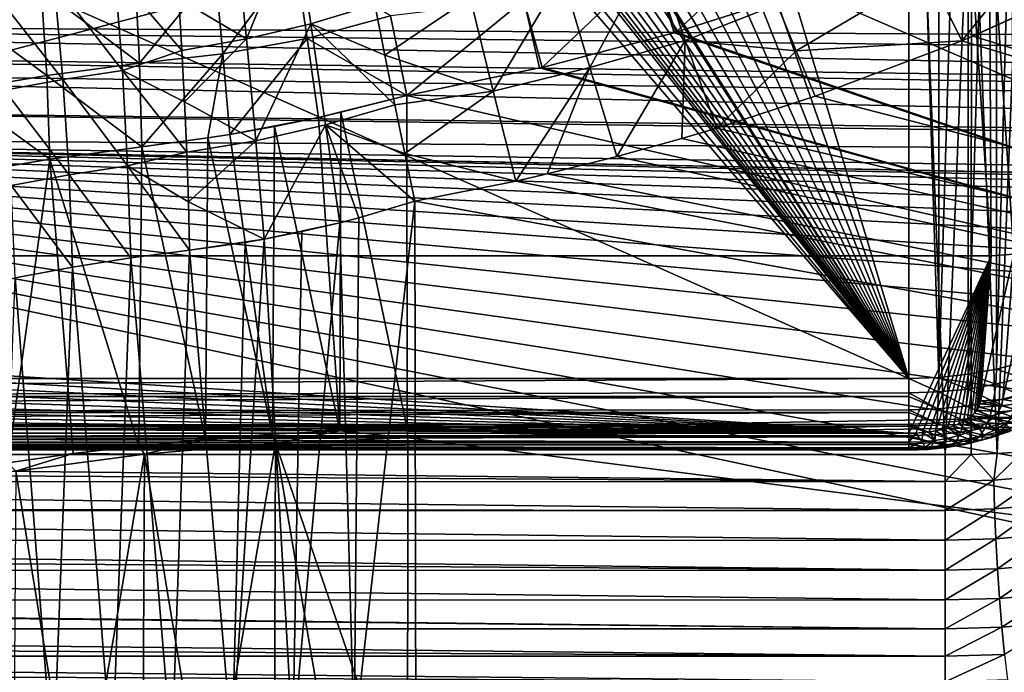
# Model space of a CAD drawing. Header units: metres. Extents: x -109 to 109, y -78 to 121.
# Tile 989 of 1056: x 38 to 52, y -11 to -2. Entities that reach past the tile are written whole.
import ezdxf

# ---------------------------------------------------------------- set-up
doc = ezdxf.new("R2010")
doc.units = ezdxf.units.M
doc.layers.add('solid_508554_SW0001', color=7, linetype='CONTINUOUS')

msp = doc.modelspace()

# ---------------------------------------------------------------- linework, layer by layer
at = {"layer": 'solid_508554_SW0001'}
for points in [[(4.682198, 13.057236, -8.693299), (50.351505, -7.183285, 2.992571), (32.970078, 13.057232, -8.693296)], [(4.682198, 13.057236, -8.693299), (4.682198, -7.183285, 2.992571), (50.351505, -7.183285, 2.992571)], [(50.351505, -7.183285, 2.992571), (34.869118, 11.46491, -7.773969), (32.970078, 13.057232, -8.693296)], [(50.351505, -7.183285, 2.992571), (36.770775, 9.875168, -6.856131), (34.869118, 11.46491, -7.773969)], [(50.351505, -7.183285, 2.992571), (37.230968, 9.509166, -6.64482), (36.770775, 9.875168, -6.856131)], [(50.351505, -7.183285, 2.992571), (37.714027, 9.16053, -6.443535), (37.230968, 9.509166, -6.64482)], [(50.351505, -7.183285, 2.992571), (38.218876, 8.830504, -6.252995), (37.714027, 9.16053, -6.443535)], [(50.351505, -7.183285, 2.992571), (38.744343, 8.520358, -6.073932), (38.218876, 8.830504, -6.252995)], [(50.351505, -7.183285, 2.992571), (39.28907, 8.231194, -5.906983), (38.744343, 8.520358, -6.073932)], [(50.351505, -7.183285, 2.992571), (39.851555, 7.963991, -5.752713), (39.28907, 8.231194, -5.906983)], [(50.351505, -7.183285, 2.992571), (40.430286, 7.719659, -5.611648), (39.851555, 7.963991, -5.752713)], [(50.351505, -7.183285, 2.992571), (40.926521, 7.53322, -5.504007), (40.430286, 7.719659, -5.611648)], [(50.351505, -7.183285, 2.992571), (41.024212, 7.498913, -5.4842), (40.926521, 7.53322, -5.504007)], [(50.351505, -7.183285, 2.992571), (41.632576, 7.302232, -5.370646), (41.024212, 7.498913, -5.4842)], [(50.351505, -7.183285, 2.992571), (42.254608, 7.130056, -5.271241), (41.632576, 7.302232, -5.370646)], [(50.351505, -7.183285, 2.992571), (42.889103, 6.983013, -5.186345), (42.254608, 7.130056, -5.271241)], [(50.351505, -7.183285, 2.992571), (43.534229, 6.861862, -5.116398), (42.889103, 6.983013, -5.186345)], [(50.351505, -7.183285, 2.992571), (44.187977, 6.76719, -5.061739), (43.534229, 6.861862, -5.116398)], [(50.351505, -7.183285, 2.992571), (44.848324, 6.699342, -5.022567), (44.187977, 6.76719, -5.061739)], [(50.351505, -7.183285, 2.992571), (45.513195, 6.658569, -4.999027), (44.848324, 6.699342, -5.022567)], [(50.351505, -7.183285, 2.992571), (46.180508, 6.644997, -4.991191), (45.513195, 6.658569, -4.999027)], [(50.351505, -7.183285, 2.992571), (50.351505, 6.265568, -4.772128), (46.180508, 6.644997, -4.991191)], [(51.573109, -7.055914, 3.219238), (51.941277, 6.4935, -4.377337), (51.571728, 6.395253, -4.547508)], [(51.573109, -7.055914, 3.219238), (51.94257, -6.959551, 3.390719), (51.941277, 6.4935, -4.377337)], [(50.769257, -7.168967, 3.018055), (51.178425, 6.323677, -4.671481), (50.769028, 6.280166, -4.746843)], [(50.769257, -7.168967, 3.018055), (51.179314, -7.126223, 3.094117), (51.178425, 6.323677, -4.671481)], [(51.179314, -7.126223, 3.094117), (51.571728, 6.395253, -4.547508), (51.178425, 6.323677, -4.671481)], [(51.179314, -7.126223, 3.094117), (51.573109, -7.055914, 3.219238), (51.571728, 6.395253, -4.547508)], [(50.769257, -7.168967, 3.018055), (50.769028, 6.280166, -4.746843), (50.351505, 6.265568, -4.772128)], [(50.769257, -7.168967, 3.018055), (50.351505, 6.265568, -4.772128), (50.351505, -7.183285, 2.992571)], [(16.352985, -8.243653, -0.269029), (15.998173, 0.732994, -5.041996), (50.503654, 0.732994, -5.041996)], [(50.858467, -8.243653, -0.269029), (16.352985, -8.243653, -0.269029), (50.503654, 0.732994, -5.041996)], [(51.227047, 0.754868, -5.004109), (50.858467, -8.243653, -0.269029), (50.503654, 0.732994, -5.041996)], [(51.227047, 0.754868, -5.004109), (51.221432, -8.243586, -0.256648), (50.858467, -8.243653, -0.269029)], [(51.227047, 0.754868, -5.004109), (51.583073, -8.232203, -0.22549), (51.221432, -8.243586, -0.256648)], [(51.227047, 0.754868, -5.004109), (51.939358, 0.820115, -4.891098), (51.583073, -8.232203, -0.22549)], [(51.939358, 0.820115, -4.891098), (51.941982, -8.209553, -0.175674), (51.583073, -8.232203, -0.22549)], [(36.336609, -0.013959, 19.056692), (51.15913, -0.279357, 18.631968), (11.499606, -5.473651, 10.319358)], [(53.05484, -0.055749, -23.669857), (51.019779, -0.978308, -23.269676), (62.333652, -7.556811, -19.40036)], [(51.471569, -0.252729, 18.628185), (51.501217, -5.473651, 10.319358), (51.15913, -0.279357, 18.631968)], [(51.471569, -0.252729, 18.628185), (51.776325, -0.185057, 18.59844), (51.814117, -5.452332, 10.307049)], [(51.471569, -0.252729, 18.628185), (51.814117, -5.452332, 10.307049), (51.501217, -5.473651, 10.319358)], [(51.15913, -0.279357, 18.631968), (51.501217, -5.473651, 10.319358), (11.499606, -5.473651, 10.319358)], [(50.619843, -1.524834, -26.562378), (52.572311, -0.641928, -26.945063), (51.088249, -2.474628, -26.097864)], [(52.572311, -0.641928, -26.945063), (53.110744, -1.560997, -26.493895), (51.088249, -2.474628, -26.097864)], [(41.104214, -2.448617, -26.34059), (40.951344, -0.988563, -26.715284), (41.788647, -0.780469, -26.678925)], [(41.104214, -2.448617, -26.34059), (41.788647, -0.780469, -26.678925), (42.00354, -2.23508, -26.308327)], [(42.00354, -2.23508, -26.308327), (41.788647, -0.780469, -26.678925), (42.89748, -1.966338, -26.357443)], [(46.765869, -1.383628, -23.16876), (47.098705, -2.353589, -22.708015), (48.59256, -0.956737, -23.334124)], [(48.59256, -0.956737, -23.334124), (47.098705, -2.353589, -22.708015), (48.930206, -1.76989, -22.939816)], [(40.161442, -1.883076, -26.655989), (40.951344, -0.988563, -26.715284), (41.104214, -2.448617, -26.34059)], [(50.921417, -1.019207, -23.252254), (48.930206, -1.76989, -22.939816), (62.333652, -7.556811, -19.40036)], [(51.019779, -0.978308, -23.269676), (50.921417, -1.019207, -23.252254), (62.333652, -7.556811, -19.40036)], [(45.898247, -2.848089, -26.034496), (45.515591, -1.558814, -26.502983), (46.78904, -1.195793, -26.641256)], [(45.898247, -2.848089, -26.034496), (46.78904, -1.195793, -26.641256), (47.230247, -2.469372, -26.179083)], [(47.230247, -2.469372, -26.179083), (46.78904, -1.195793, -26.641256), (48.512211, -1.965363, -26.381634)], [(40.667015, -1.495587, -23.316811), (40.77734, -2.658112, -22.902149), (41.785271, -1.303912, -23.254822)], [(40.77734, -2.658112, -22.902149), (41.951252, -2.442936, -22.846369), (41.785271, -1.303912, -23.254822)], [(41.785271, -1.303912, -23.254822), (41.951252, -2.442936, -22.846369), (43.113476, -2.124684, -22.913582)], [(39.552357, -1.576395, -23.490795), (39.61161, -2.787671, -23.072664), (40.667015, -1.495587, -23.316811)], [(39.61161, -2.787671, -23.072664), (40.77734, -2.658112, -22.902149), (40.667015, -1.495587, -23.316811)], [(44.974545, -1.904041, -22.973536), (45.232094, -2.844235, -22.526033), (46.765869, -1.383628, -23.16876)], [(46.765869, -1.383628, -23.16876), (45.232094, -2.844235, -22.526033), (47.072929, -2.361071, -22.705133)], [(46.765869, -1.383628, -23.16876), (47.072929, -2.361071, -22.705133), (47.098705, -2.353589, -22.708015)], [(22.919664, -1.530367, 22.35878), (80.745361, -2.555794, 20.688955), (80.761269, -2.137419, 21.034967)], [(22.919664, -1.530367, 22.35878), (24.056143, -2.221804, 21.703217), (80.745361, -2.555794, 20.688955)], [(38.241703, -1.748887, -23.764271), (39.61161, -2.787671, -23.072664), (39.552357, -1.576395, -23.490795)], [(38.422245, -1.64991, -27.14913), (39.270245, -1.519212, -26.941946), (39.373703, -2.886268, -26.570408)], [(39.270245, -1.519212, -26.941946), (40.161442, -1.883076, -26.655989), (40.205341, -2.60836, -26.453857)], [(39.373703, -2.886268, -26.570408), (39.270245, -1.519212, -26.941946), (40.205341, -2.60836, -26.453857)], [(44.550343, -3.175019, -25.917444), (44.227299, -1.872191, -26.391033), (45.515591, -1.558814, -26.502983)], [(44.550343, -3.175019, -25.917444), (45.515591, -1.558814, -26.502983), (45.898247, -2.848089, -26.034496)], [(48.77726, -2.613838, -26.095583), (48.512211, -1.965363, -26.381634), (50.619843, -1.524834, -26.562378)], [(48.77726, -2.613838, -26.095583), (50.619843, -1.524834, -26.562378), (51.088249, -2.474628, -26.097864)], [(51.088249, -2.474628, -26.097864), (53.110744, -1.560997, -26.493895), (51.244095, -2.409353, -26.125713)], [(51.244095, -2.409353, -26.125713), (53.110744, -1.560997, -26.493895), (81.14859, -11.530108, -20.201883)], [(36.954288, -1.963266, -24.106573), (38.317505, -2.95948, -23.341644), (38.241703, -1.748887, -23.764271)], [(37.588081, -1.800549, -27.389494), (38.422245, -1.64991, -27.14913), (38.543308, -3.015433, -26.772545)], [(38.241703, -1.748887, -23.764271), (38.317505, -2.95948, -23.341644), (39.61161, -2.787671, -23.072664)], [(38.543308, -3.015433, -26.772545), (38.422245, -1.64991, -27.14913), (39.373703, -2.886268, -26.570408)], [(48.930206, -1.76989, -22.939816), (47.098705, -2.353589, -22.708015), (62.333652, -7.556811, -19.40036)], [(37.726139, -3.164266, -27.007212), (37.588081, -1.800549, -27.389494), (38.543308, -3.015433, -26.772545)], [(40.205341, -2.60836, -26.453857), (40.161442, -1.883076, -26.655989), (41.104214, -2.448617, -26.34059)], [(43.03706, -2.672643, -26.126835), (42.89748, -1.966338, -26.357443), (44.227299, -1.872191, -26.391033)], [(43.03706, -2.672643, -26.126835), (44.227299, -1.872191, -26.391033), (44.550343, -3.175019, -25.917444)], [(43.113476, -2.124684, -22.913582), (43.342598, -3.23642, -22.396204), (44.974545, -1.904041, -22.973536)], [(44.974545, -1.904041, -22.973536), (43.342598, -3.23642, -22.396204), (45.196003, -2.852711, -22.523041)], [(44.974545, -1.904041, -22.973536), (45.196003, -2.852711, -22.523041), (45.232094, -2.844235, -22.526033)], [(36.954288, -1.963266, -24.106573), (37.045723, -3.172974, -23.678589), (38.317505, -2.95948, -23.341644)], [(42.00354, -2.23508, -26.308327), (42.89748, -1.966338, -26.357443), (43.03706, -2.672643, -26.126835)], [(47.230247, -2.469372, -26.179083), (48.512211, -1.965363, -26.381634), (48.77726, -2.613838, -26.095583)], [(41.951252, -2.442936, -22.846369), (43.342598, -3.23642, -22.396204), (43.113476, -2.124684, -22.913582)], [(24.056143, -2.221804, 21.703217), (80.732651, -2.871363, 20.401348), (80.745361, -2.555794, 20.688955)], [(24.056143, -2.221804, 21.703217), (80.712067, -3.348359, 19.916126), (80.732651, -2.871363, 20.401348)], [(24.056143, -2.221804, 21.703217), (24.634529, -2.573519, 21.321756), (80.712067, -3.348359, 19.916126)], [(41.238365, -3.868239, -25.828369), (41.104214, -2.448617, -26.34059), (42.00354, -2.23508, -26.308327)], [(41.238365, -3.868239, -25.828369), (42.00354, -2.23508, -26.308327), (42.209461, -3.648531, -25.799086)], [(42.00354, -2.23508, -26.308327), (43.03706, -2.672643, -26.126835), (43.176582, -3.366951, -25.862223)], [(42.209461, -3.648531, -25.799086), (42.00354, -2.23508, -26.308327), (43.176582, -3.366951, -25.862223)], [(40.242283, -3.323808, -26.218035), (40.205341, -2.60836, -26.453857), (41.104214, -2.448617, -26.34059)], [(40.242283, -3.323808, -26.218035), (41.104214, -2.448617, -26.34059), (41.238365, -3.868239, -25.828369)], [(40.77734, -2.658112, -22.902149), (40.871231, -3.780277, -22.373018), (41.951252, -2.442936, -22.846369)], [(41.951252, -2.442936, -22.846369), (40.871231, -3.780277, -22.373018), (42.110035, -3.541985, -22.325901)], [(41.951252, -2.442936, -22.846369), (42.110035, -3.541985, -22.325901), (43.342598, -3.23642, -22.396204)], [(47.072929, -2.361071, -22.705133), (45.232094, -2.844235, -22.526033), (62.333652, -7.556811, -19.40036)], [(45.898247, -2.848089, -26.034496), (47.230247, -2.469372, -26.179083), (46.275829, -4.088829, -25.446898)], [(47.230247, -2.469372, -26.179083), (47.181728, -3.838587, -25.541527), (46.275829, -4.088829, -25.446898)], [(47.098705, -2.353589, -22.708015), (47.072929, -2.361071, -22.705133), (62.333652, -7.556811, -19.40036)], [(47.230247, -2.469372, -26.179083), (47.672459, -3.692732, -25.598148), (47.181728, -3.838587, -25.541527)], [(47.230247, -2.469372, -26.179083), (48.77726, -2.613838, -26.095583), (47.672459, -3.692732, -25.598148)], [(51.088249, -2.474628, -26.097864), (51.244095, -2.409353, -26.125713), (81.14859, -11.530108, -20.201883)], [(24.634529, -2.573519, 21.321756), (80.703201, -3.541171, 19.700146), (80.712067, -3.348359, 19.916126)], [(24.634529, -2.573519, 21.321756), (25.053471, -2.827595, 21.021948), (80.703201, -3.541171, 19.700146)], [(39.373703, -2.886268, -26.570408), (40.205341, -2.60836, -26.453857), (40.242283, -3.323808, -26.218035)], [(48.77726, -2.613838, -26.095583), (51.088249, -2.474628, -26.097864), (49.041775, -3.246512, -25.776564)], [(49.041775, -3.246512, -25.776564), (51.088249, -2.474628, -26.097864), (81.14859, -11.530108, -20.201883)], [(39.61161, -2.787671, -23.072664), (39.644997, -3.952091, -22.535641), (40.77734, -2.658112, -22.902149)], [(40.77734, -2.658112, -22.902149), (39.644997, -3.952091, -22.535641), (40.564571, -3.829297, -22.402742)], [(40.77734, -2.658112, -22.902149), (40.564571, -3.829297, -22.402742), (40.871231, -3.780277, -22.373018)], [(43.176582, -3.366951, -25.862223), (43.03706, -2.672643, -26.126835), (44.550343, -3.175019, -25.917444)], [(48.77726, -2.613838, -26.095583), (49.041775, -3.246512, -25.776564), (47.672459, -3.692732, -25.598148)], [(25.053471, -2.827595, 21.021948), (80.677933, -4.051526, 19.061102), (80.703201, -3.541171, 19.700146)], [(25.053471, -2.827595, 21.021948), (25.931858, -3.355873, 20.318785), (80.677933, -4.051526, 19.061102)], [(38.317505, -2.95948, -23.341644), (39.644997, -3.952091, -22.535641), (39.61161, -2.787671, -23.072664)], [(45.196003, -2.852711, -22.523041), (43.342598, -3.23642, -22.396204), (62.333652, -7.556811, -19.40036)], [(44.550343, -3.175019, -25.917444), (45.898247, -2.848089, -26.034496), (44.865479, -4.430293, -25.324623)], [(45.898247, -2.848089, -26.034496), (45.302071, -4.330814, -25.359234), (44.865479, -4.430293, -25.324623)], [(45.232094, -2.844235, -22.526033), (45.196003, -2.852711, -22.523041), (62.333652, -7.556811, -19.40036)], [(45.898247, -2.848089, -26.034496), (46.275829, -4.088829, -25.446898), (45.302071, -4.330814, -25.359234)], [(37.045723, -3.172974, -23.678589), (38.359814, -4.12402, -22.80147), (38.317505, -2.95948, -23.341644)], [(37.726139, -3.164266, -27.007212), (38.543308, -3.015433, -26.772545), (38.628731, -4.346039, -26.279184)], [(38.317505, -2.95948, -23.341644), (38.359814, -4.12402, -22.80147), (39.644997, -3.952091, -22.535641)], [(38.543308, -3.015433, -26.772545), (39.373703, -2.886268, -26.570408), (39.446987, -4.21769, -26.080898)], [(38.628731, -4.346039, -26.279184), (38.543308, -3.015433, -26.772545), (39.446987, -4.21769, -26.080898)], [(39.373703, -2.886268, -26.570408), (40.242283, -3.323808, -26.218035), (40.272186, -4.027774, -25.949022)], [(39.446987, -4.21769, -26.080898), (39.373703, -2.886268, -26.570408), (40.272186, -4.027774, -25.949022)], [(37.045723, -3.172974, -23.678589), (37.096031, -4.337709, -23.134848), (38.359814, -4.12402, -22.80147)], [(37.823105, -4.493913, -26.509573), (37.726139, -3.164266, -27.007212), (38.628731, -4.346039, -26.279184)], [(43.342598, -3.23642, -22.396204), (42.110035, -3.541985, -22.325901), (42.424553, -3.470798, -22.332632)], [(43.342598, -3.23642, -22.396204), (42.424553, -3.470798, -22.332632), (43.350582, -7.888262, -19.974451)], [(43.315727, -4.047628, -25.564096), (43.176582, -3.366951, -25.862223), (44.550343, -3.175019, -25.917444)], [(43.315727, -4.047628, -25.564096), (44.550343, -3.175019, -25.917444), (44.865479, -4.430293, -25.324623)], [(62.333652, -7.556811, -19.40036), (43.342598, -3.23642, -22.396204), (43.350582, -7.888262, -19.974451)], [(47.672459, -3.692732, -25.598148), (49.041775, -3.246512, -25.776564), (81.14859, -11.530108, -20.201883)], [(25.931858, -3.355873, 20.318785), (26.709761, -3.814027, 19.593912), (80.67321, -4.140594, 18.937866)], [(25.931858, -3.355873, 20.318785), (80.67321, -4.140594, 18.937866), (80.677933, -4.051526, 19.061102)], [(40.272186, -4.027774, -25.949022), (40.242283, -3.323808, -26.218035), (41.238365, -3.868239, -25.828369)], [(42.209461, -3.648531, -25.799086), (43.176582, -3.366951, -25.862223), (43.315727, -4.047628, -25.564096)], [(42.110035, -3.541985, -22.325901), (40.871231, -3.780277, -22.373018), (41.496536, -3.668274, -22.334566)], [(42.110035, -3.541985, -22.325901), (41.496536, -3.668274, -22.334566), (42.407444, -7.915289, -20.021263)], [(42.424553, -3.470798, -22.332632), (42.110035, -3.541985, -22.325901), (42.407444, -7.915289, -20.021263)], [(42.424553, -3.470798, -22.332632), (42.407444, -7.915289, -20.021263), (43.350582, -7.888262, -19.974451)], [(41.496536, -3.668274, -22.334566), (40.871231, -3.780277, -22.373018), (41.466766, -7.963413, -20.104614)], [(41.238365, -3.868239, -25.828369), (42.209461, -3.648531, -25.799086), (41.352371, -5.239919, -25.179787)], [(42.209461, -3.648531, -25.799086), (42.4062, -5.012979, -25.152288), (41.352371, -5.239919, -25.179787)], [(41.496536, -3.668274, -22.334566), (41.466766, -7.963413, -20.104614), (42.407444, -7.915289, -20.021263)], [(42.209461, -3.648531, -25.799086), (43.45417, -4.713041, -25.232952), (42.671734, -4.944297, -25.162422)], [(42.209461, -3.648531, -25.799086), (43.315727, -4.047628, -25.564096), (43.45417, -4.713041, -25.232952)], [(42.209461, -3.648531, -25.799086), (42.671734, -4.944297, -25.162422), (42.4062, -5.012979, -25.152288)], [(47.181728, -3.838587, -25.541527), (47.672459, -3.692732, -25.598148), (81.14859, -11.530108, -20.201883)], [(26.709761, -3.814027, 19.593912), (75.174637, -4.828542, 17.83672), (76.5, -4.794933, 17.894934)], [(77.176514, -4.803673, 17.879795), (26.709761, -3.814027, 19.593912), (76.5, -4.794933, 17.894934)], [(26.709761, -3.814027, 19.593912), (73.862907, -4.929021, 17.662685), (75.174637, -4.828542, 17.83672)], [(26.709761, -3.814027, 19.593912), (72.57827, -5.095334, 17.374622), (73.862907, -4.929021, 17.662685)], [(26.709761, -3.814027, 19.593912), (71.333893, -5.325771, 16.975494), (72.57827, -5.095334, 17.374622)], [(26.709761, -3.814027, 19.593912), (70.14254, -5.617967, 16.469397), (71.333893, -5.325771, 16.975494)], [(26.709761, -3.814027, 19.593912), (69.016418, -5.968924, 15.86152), (70.14254, -5.617967, 16.469397)], [(26.709761, -3.814027, 19.593912), (67.967072, -6.375046, 15.158096), (69.016418, -5.968924, 15.86152)], [(26.709761, -3.814027, 19.593912), (67.005272, -6.83217, 14.366333), (67.967072, -6.375046, 15.158096)], [(26.709761, -3.814027, 19.593912), (66.140877, -7.335612, 13.494348), (67.005272, -6.83217, 14.366333)], [(26.709761, -3.814027, 19.593912), (65.382774, -7.880209, 12.551078), (66.140877, -7.335612, 13.494348)], [(26.709761, -3.814027, 19.593912), (64.738739, -8.46037, 11.54621), (65.382774, -7.880209, 12.551078)], [(26.709761, -3.814027, 19.593912), (64.215424, -9.070119, 10.490092), (64.738739, -8.46037, 11.54621)], [(26.709761, -3.814027, 19.593912), (63.818172, -9.703198, 9.393568), (64.215424, -9.070119, 10.490092)], [(26.709761, -3.814027, 19.593912), (63.55106, -10.35311, 8.267887), (63.818172, -9.703198, 9.393568)], [(26.709761, -3.814027, 19.593912), (63.416817, -11.013191, 7.124592), (63.55106, -10.35311, 8.267887)], [(26.709761, -3.814027, 19.593912), (63.416817, -11.676674, 5.975408), (63.416817, -11.013191, 7.124592)], [(26.709761, -3.814027, 19.593912), (43.110828, -18.533325, -5.900661), (63.416817, -11.676674, 5.975408)], [(26.709761, -3.814027, 19.593912), (27.869499, -4.950392, 17.625669), (43.110828, -18.533325, -5.900661)], [(77.176514, -4.803673, 17.879795), (80.643387, -4.656782, 18.134216), (26.709761, -3.814027, 19.593912)], [(80.67321, -4.140594, 18.937866), (26.709761, -3.814027, 19.593912), (80.643387, -4.656782, 18.134216)], [(40.564571, -3.829297, -22.402742), (39.644997, -3.952091, -22.535641), (40.531353, -8.032518, -20.22431)], [(40.564571, -3.829297, -22.402742), (40.531353, -8.032518, -20.22431), (41.466766, -7.963413, -20.104614)], [(40.871231, -3.780277, -22.373018), (40.564571, -3.829297, -22.402742), (41.466766, -7.963413, -20.104614)], [(46.275829, -4.088829, -25.446898), (47.181728, -3.838587, -25.541527), (81.14859, -11.530108, -20.201883)], [(39.644997, -3.952091, -22.535641), (38.359814, -4.12402, -22.80147), (39.604095, -8.122352, -20.379906)], [(39.644997, -3.952091, -22.535641), (39.604095, -8.122352, -20.379906), (40.531353, -8.032518, -20.22431)], [(40.294945, -4.718612, -25.64732), (40.272186, -4.027774, -25.949022), (41.238365, -3.868239, -25.828369)], [(40.294945, -4.718612, -25.64732), (41.238365, -3.868239, -25.828369), (41.352371, -5.239919, -25.179787)], [(39.446987, -4.21769, -26.080898), (40.272186, -4.027774, -25.949022), (40.294945, -4.718612, -25.64732)], [(43.315727, -4.047628, -25.564096), (44.865479, -4.430293, -25.324623), (43.45417, -4.713041, -25.232952)], [(45.302071, -4.330814, -25.359234), (46.275829, -4.088829, -25.446898), (81.14859, -11.530108, -20.201883)], [(38.359814, -4.12402, -22.80147), (37.096031, -4.337709, -23.134848), (37.777042, -8.363852, -20.798195)], [(38.359814, -4.12402, -22.80147), (37.777042, -8.363852, -20.798195), (38.685551, -8.232838, -20.571272)], [(38.359814, -4.12402, -22.80147), (38.685551, -8.232838, -20.571272), (39.604095, -8.122352, -20.379906)], [(38.628731, -4.346039, -26.279184), (39.446987, -4.21769, -26.080898), (39.489346, -5.502489, -25.476742)], [(39.446987, -4.21769, -26.080898), (40.310478, -5.394672, -25.313427), (39.489346, -5.502489, -25.476742)], [(39.446987, -4.21769, -26.080898), (40.294945, -4.718612, -25.64732), (40.310478, -5.394672, -25.313427)], [(37.823105, -4.493913, -26.509573), (38.628731, -4.346039, -26.279184), (38.677624, -5.630738, -25.672386)], [(38.628731, -4.346039, -26.279184), (39.489346, -5.502489, -25.476742), (38.677624, -5.630738, -25.672386)], [(44.865479, -4.430293, -25.324623), (45.302071, -4.330814, -25.359234), (81.14859, -11.530108, -20.201883)], [(37.823105, -4.493913, -26.509573), (38.677624, -5.630738, -25.672386), (37.877964, -5.778529, -25.899986)], [(44.865479, -4.430293, -25.324623), (81.14859, -11.530108, -20.201883), (43.45417, -4.713041, -25.232952)], [(40.294945, -4.718612, -25.64732), (41.352371, -5.239919, -25.179787), (40.310478, -5.394672, -25.313427)], [(42.608799, -12.213411, -21.385399), (43.45417, -4.713041, -25.232952), (43.466999, -12.188044, -21.341459)], [(42.608799, -12.213411, -21.385399), (42.671734, -4.944297, -25.162422), (43.45417, -4.713041, -25.232952)], [(81.14859, -11.530108, -20.201883), (43.466999, -12.188044, -21.341459), (43.45417, -4.713041, -25.232952)], [(42.608799, -12.213411, -21.385399), (42.4062, -5.012979, -25.152288), (42.671734, -4.944297, -25.162422)], [(27.869499, -4.950392, 17.625669), (40.819912, -18.620466, -6.051592), (43.110828, -18.533325, -5.900661)], [(27.869499, -4.950392, 17.625669), (28.837818, -6.133173, 15.577032), (40.819912, -18.620466, -6.051592)], [(41.352371, -5.239919, -25.179787), (42.4062, -5.012979, -25.152288), (41.880054, -5.135259, -25.152527)], [(41.754047, -12.259462, -21.46516), (41.880054, -5.135259, -25.152527), (42.4062, -5.012979, -25.152288)], [(42.608799, -12.213411, -21.385399), (41.754047, -12.259462, -21.46516), (42.4062, -5.012979, -25.152288)], [(41.754047, -12.259462, -21.46516), (41.352371, -5.239919, -25.179787), (41.880054, -5.135259, -25.152527)], [(40.310478, -5.394672, -25.313427), (41.352371, -5.239919, -25.179787), (41.086594, -5.286101, -25.20368)], [(40.904739, -12.326088, -21.580561), (40.310478, -5.394672, -25.313427), (41.086594, -5.286101, -25.20368)], [(40.904739, -12.326088, -21.580561), (41.086594, -5.286101, -25.20368), (41.352371, -5.239919, -25.179787)], [(41.754047, -12.259462, -21.46516), (40.904739, -12.326088, -21.580561), (41.352371, -5.239919, -25.179787)], [(11.452931, -5.770305, 9.761434), (11.499606, -5.473651, 10.319358), (50.351505, -7.94918, 5.663565)], [(11.499606, -5.473651, 10.319358), (51.501217, -5.473651, 10.319358), (50.351505, -7.94918, 5.663565)], [(40.062851, -12.413134, -21.731327), (39.489346, -5.502489, -25.476742), (40.310478, -5.394672, -25.313427)], [(40.904739, -12.326088, -21.580561), (40.062851, -12.413134, -21.731327), (40.310478, -5.394672, -25.313427)], [(51.501217, -5.473651, 10.319358), (50.445774, -7.947077, 5.667521), (50.351505, -7.94918, 5.663565)], [(51.501217, -5.473651, 10.319358), (50.540195, -7.940744, 5.679431), (50.445774, -7.947077, 5.667521)], [(51.501217, -5.473651, 10.319358), (50.633564, -7.930104, 5.699441), (50.540195, -7.940744, 5.679431)], [(51.501217, -5.473651, 10.319358), (50.724705, -7.915239, 5.727399), (50.633564, -7.930104, 5.699441)], [(51.501217, -5.473651, 10.319358), (50.812458, -7.896295, 5.763028), (50.724705, -7.915239, 5.727399)], [(51.501217, -5.473651, 10.319358), (50.895752, -7.873499, 5.8059), (50.812458, -7.896295, 5.763028)], [(51.501217, -5.473651, 10.319358), (50.973831, -7.847118, 5.855516), (50.895752, -7.873499, 5.8059)], [(51.501217, -5.473651, 10.319358), (51.046085, -7.817374, 5.911458), (50.973831, -7.847118, 5.855516)], [(51.501217, -5.473651, 10.319358), (51.111904, -7.784493, 5.973296), (51.046085, -7.817374, 5.911458)], [(51.501217, -5.473651, 10.319358), (51.170784, -7.748758, 6.040505), (51.111904, -7.784493, 5.973296)], [(51.501217, -5.473651, 10.319358), (51.222214, -7.710448, 6.112555), (51.170784, -7.748758, 6.040505)], [(51.501217, -5.473651, 10.319358), (51.265594, -7.669909, 6.188797), (51.222214, -7.710448, 6.112555)], [(51.501217, -5.473651, 10.319358), (51.300423, -7.627635, 6.268302), (51.265594, -7.669909, 6.188797)], [(51.501217, -5.473651, 10.319358), (51.326336, -7.584161, 6.350066), (51.300423, -7.627635, 6.268302)], [(51.501217, -5.473651, 10.319358), (51.343113, -7.540032, 6.43306), (51.326336, -7.584161, 6.350066)], [(51.501217, -5.473651, 10.319358), (51.350895, -7.495817, 6.516218), (51.343113, -7.540032, 6.43306)], [(51.814117, -5.452332, 10.307049), (51.350895, -7.495817, 6.516218), (51.501217, -5.473651, 10.319358)], [(51.663265, -7.479237, 6.495055), (51.350895, -7.495817, 6.516218), (51.814117, -5.452332, 10.307049)], [(51.663265, -7.479237, 6.495055), (51.814117, -5.452332, 10.307049), (52.119114, -5.388938, 10.270448)], [(51.968315, -7.419572, 6.451273), (51.663265, -7.479237, 6.495055), (52.119114, -5.388938, 10.270448)], [(38.409168, -12.647626, -22.13748), (37.877964, -5.778529, -25.899986), (38.677624, -5.630738, -25.672386)], [(39.230347, -12.520396, -21.917112), (38.409168, -12.647626, -22.13748), (38.677624, -5.630738, -25.672386)], [(39.230347, -12.520396, -21.917112), (38.677624, -5.630738, -25.672386), (39.489346, -5.502489, -25.476742)], [(40.062851, -12.413134, -21.731327), (39.230347, -12.520396, -21.917112), (39.489346, -5.502489, -25.476742)], [(11.32478, -6.065414, 9.206413), (11.452931, -5.770305, 9.761434), (50.351505, -7.94918, 5.663565)], [(38.409168, -12.647626, -22.13748), (37.601227, -12.794525, -22.391918), (37.877964, -5.778529, -25.899986)], [(11.115376, -6.352437, 8.666603), (11.32478, -6.065414, 9.206413), (50.351505, -7.94918, 5.663565)], [(28.837818, -6.133173, 15.577032), (38.54715, -18.801575, -6.365283), (40.819912, -18.620466, -6.051592)], [(28.837818, -6.133173, 15.577032), (29.605675, -7.352016, 13.465934), (38.54715, -18.801575, -6.365283)], [(10.828362, -6.624847, 8.154273), (11.115376, -6.352437, 8.666603), (50.351505, -7.94918, 5.663565)], [(10.46971, -6.877085, 7.679884), (10.828362, -6.624847, 8.154273), (50.351505, -7.94918, 5.663565)], [(10.044959, -7.105452, 7.250388), (10.46971, -6.877085, 7.679884), (50.351505, -7.94918, 5.663565)], [(51.928814, -7.174152, 3.52683), (51.94257, -6.959551, 3.390719), (51.573109, -7.055914, 3.219238)], [(9.560347, -7.306486, 6.872297), (10.044959, -7.105452, 7.250388), (50.351505, -7.94918, 5.663565)], [(51.172344, -7.332434, 3.229146), (51.179314, -7.126223, 3.094117), (50.769257, -7.168967, 3.018055)], [(51.172344, -7.332434, 3.229146), (51.562397, -7.265728, 3.3546), (51.179314, -7.126223, 3.094117)], [(51.562397, -7.265728, 3.3546), (51.573109, -7.055914, 3.219238), (51.179314, -7.126223, 3.094117)], [(51.562397, -7.265728, 3.3546), (51.928814, -7.174152, 3.52683), (51.573109, -7.055914, 3.219238)], [(4.682198, -7.434585, 3.164414), (50.351505, -7.183285, 2.992571), (4.682198, -7.183285, 2.992571)], [(4.682198, -7.434585, 3.164414), (50.351505, -7.386677, 3.127172), (50.351505, -7.183285, 2.992571)], [(50.766094, -7.373027, 3.152801), (50.769257, -7.168967, 3.018055), (50.351505, -7.183285, 2.992571)], [(50.766094, -7.373027, 3.152801), (50.351505, -7.183285, 2.992571), (50.351505, -7.386677, 3.127172)], [(50.766094, -7.373027, 3.152801), (51.172344, -7.332434, 3.229146), (50.769257, -7.168967, 3.018055)], [(51.532585, -7.503837, 3.556969), (51.562397, -7.265728, 3.3546), (51.172344, -7.332434, 3.229146)], [(51.532585, -7.503837, 3.556969), (51.889984, -7.414515, 3.724959), (51.562397, -7.265728, 3.3546)], [(51.889984, -7.414515, 3.724959), (51.928814, -7.174152, 3.52683), (51.562397, -7.265728, 3.3546)], [(4.682198, -7.434585, 3.164414), (50.351505, -7.436496, 3.165949), (50.351505, -7.386677, 3.127172)], [(9.024405, -7.476497, 6.552552), (9.560347, -7.306486, 6.872297), (50.351505, -7.94918, 5.663565)], [(29.605675, -7.352016, 13.465934), (36.31208, -19.075319, -6.839421), (38.54715, -18.801575, -6.365283)], [(81.136711, -7.353207, -19.047707), (43.359283, -8.012815, -20.190182), (80.913338, -12.784966, -15.662599)], [(62.333652, -7.556811, -19.40036), (43.359283, -8.012815, -20.190182), (81.136711, -7.353207, -19.047707)], [(50.75589, -7.608494, 3.360137), (50.766094, -7.373027, 3.152801), (50.351505, -7.386677, 3.127172)], [(50.75589, -7.608494, 3.360137), (50.351505, -7.386677, 3.127172), (50.351505, -7.436496, 3.165949)], [(50.75589, -7.608494, 3.360137), (51.152134, -7.568901, 3.434602), (50.766094, -7.373027, 3.152801)], [(51.152134, -7.568901, 3.434602), (51.172344, -7.332434, 3.229146), (50.766094, -7.373027, 3.152801)], [(51.152134, -7.568901, 3.434602), (51.532585, -7.503837, 3.556969), (51.172344, -7.332434, 3.229146)], [(51.826309, -7.622788, 3.951023), (51.889984, -7.414515, 3.724959), (51.532585, -7.503837, 3.556969)], [(51.944763, -7.525017, 6.252912), (51.663265, -7.479237, 6.495055), (51.968315, -7.419572, 6.451273)], [(4.682198, -7.434585, 3.164414), (4.682198, -7.65876, 3.374446), (50.351505, -7.436496, 3.165949)], [(4.682198, -7.65876, 3.374446), (50.351505, -7.62182, 3.335156), (50.351505, -7.436496, 3.165949)], [(8.446283, -7.612595, 6.296591), (9.024405, -7.476497, 6.552552), (50.351505, -7.94918, 5.663565)], [(62.333652, -7.556811, -19.40036), (43.350582, -7.888262, -19.974451), (43.359283, -8.012815, -20.190182)], [(50.75589, -7.608494, 3.360137), (50.351505, -7.436496, 3.165949), (50.351505, -7.62182, 3.335156)], [(51.483704, -7.708414, 3.789984), (51.532585, -7.503837, 3.556969), (51.152134, -7.568901, 3.434602)], [(51.644161, -7.56481, 6.334095), (51.326336, -7.584161, 6.350066), (51.343113, -7.540032, 6.43306)], [(51.644161, -7.56481, 6.334095), (51.343113, -7.540032, 6.43306), (51.350895, -7.495817, 6.516218)], [(51.644161, -7.56481, 6.334095), (51.350895, -7.495817, 6.516218), (51.663265, -7.479237, 6.495055)], [(51.483704, -7.708414, 3.789984), (51.826309, -7.622788, 3.951023), (51.532585, -7.503837, 3.556969)], [(51.644161, -7.56481, 6.334095), (51.663265, -7.479237, 6.495055), (51.944763, -7.525017, 6.252912)], [(51.644161, -7.56481, 6.334095), (51.944763, -7.525017, 6.252912), (51.890163, -7.627865, 6.059484)], [(4.682198, -7.65876, 3.374446), (50.351505, -7.660202, 3.376024), (50.351505, -7.62182, 3.335156)], [(4.682198, -7.65876, 3.374446), (4.682198, -7.848125, 3.61633), (50.351505, -7.660202, 3.376024)], [(4.682198, -7.848125, 3.61633), (50.351505, -7.82152, 3.577371), (50.351505, -7.660202, 3.376024)], [(7.835374, -7.712528, 6.108643), (8.446283, -7.612595, 6.296591), (50.351505, -7.94918, 5.663565)], [(50.739151, -7.80874, 3.6013), (50.75589, -7.608494, 3.360137), (50.351505, -7.62182, 3.335156)], [(50.739151, -7.80874, 3.6013), (50.351505, -7.62182, 3.335156), (50.351505, -7.660202, 3.376024)], [(50.739151, -7.80874, 3.6013), (50.351505, -7.660202, 3.376024), (50.351505, -7.82152, 3.577371)], [(50.739151, -7.80874, 3.6013), (51.118996, -7.770785, 3.672682), (50.75589, -7.608494, 3.360137)], [(51.118996, -7.770785, 3.672682), (51.152134, -7.568901, 3.434602), (50.75589, -7.608494, 3.360137)], [(51.118996, -7.770785, 3.672682), (51.483704, -7.708414, 3.789984), (51.152134, -7.568901, 3.434602)], [(51.531288, -7.727977, 6.027222), (51.222214, -7.710448, 6.112555), (51.265594, -7.669909, 6.188797)], [(51.531288, -7.727977, 6.027222), (51.265594, -7.669909, 6.188797), (51.300423, -7.627635, 6.268302)], [(51.599857, -7.648267, 6.177135), (51.300423, -7.627635, 6.268302), (51.326336, -7.584161, 6.350066)], [(51.531288, -7.727977, 6.027222), (51.300423, -7.627635, 6.268302), (51.599857, -7.648267, 6.177135)], [(51.599857, -7.648267, 6.177135), (51.326336, -7.584161, 6.350066), (51.644161, -7.56481, 6.334095)], [(51.739361, -7.793842, 4.199452), (51.826309, -7.622788, 3.951023), (51.483704, -7.708414, 3.789984)], [(51.531288, -7.727977, 6.027222), (51.599857, -7.648267, 6.177135), (51.805664, -7.726098, 5.874734)], [(51.599857, -7.648267, 6.177135), (51.644161, -7.56481, 6.334095), (51.890163, -7.627865, 6.059484)], [(51.599857, -7.648267, 6.177135), (51.890163, -7.627865, 6.059484), (51.805664, -7.726098, 5.874734)], [(7.201972, -7.774582, 5.991936), (50.351505, -7.94918, 5.663565), (4.682198, -7.94918, 5.663565)], [(4.682198, -7.848125, 3.61633), (50.351505, -7.849135, 3.617851), (50.351505, -7.82152, 3.577371)], [(7.201972, -7.774582, 5.991936), (7.835374, -7.712528, 6.108643), (50.351505, -7.94918, 5.663565)], [(50.716297, -7.968831, 3.870346), (50.739151, -7.80874, 3.6013), (50.351505, -7.82152, 3.577371)], [(50.716297, -7.968831, 3.870346), (50.351505, -7.82152, 3.577371), (50.351505, -7.849135, 3.617851)], [(50.716297, -7.968831, 3.870346), (51.073746, -7.933113, 3.93752), (50.739151, -7.80874, 3.6013)], [(51.073746, -7.933113, 3.93752), (51.118996, -7.770785, 3.672682), (50.739151, -7.80874, 3.6013)], [(51.195351, -7.929949, 5.647367), (50.973831, -7.847118, 5.855516), (51.046085, -7.817374, 5.911458)], [(51.327045, -7.870201, 5.759738), (51.046085, -7.817374, 5.911458), (51.111904, -7.784493, 5.973296)], [(51.195351, -7.929949, 5.647367), (51.046085, -7.817374, 5.911458), (51.327045, -7.870201, 5.759738)], [(51.073746, -7.933113, 3.93752), (51.41695, -7.87442, 4.047907), (51.118996, -7.770785, 3.672682)], [(51.327045, -7.870201, 5.759738), (51.111904, -7.784493, 5.973296), (51.170784, -7.748758, 6.040505)], [(51.41695, -7.87442, 4.047907), (51.483704, -7.708414, 3.789984), (51.118996, -7.770785, 3.672682)], [(51.439751, -7.802428, 5.8872), (51.170784, -7.748758, 6.040505), (51.222214, -7.710448, 6.112555)], [(51.327045, -7.870201, 5.759738), (51.170784, -7.748758, 6.040505), (51.439751, -7.802428, 5.8872)], [(51.439751, -7.802428, 5.8872), (51.222214, -7.710448, 6.112555), (51.531288, -7.727977, 6.027222)], [(51.327045, -7.870201, 5.759738), (51.439751, -7.802428, 5.8872), (51.553947, -7.901378, 5.54508)], [(51.41695, -7.87442, 4.047907), (51.739361, -7.793842, 4.199452), (51.483704, -7.708414, 3.789984)], [(51.631279, -7.923461, 4.464126), (51.739361, -7.793842, 4.199452), (51.41695, -7.87442, 4.047907)], [(51.439751, -7.802428, 5.8872), (51.531288, -7.727977, 6.027222), (51.692852, -7.817852, 5.702171)], [(51.439751, -7.802428, 5.8872), (51.692852, -7.817852, 5.702171), (51.553947, -7.901378, 5.54508)], [(51.531288, -7.727977, 6.027222), (51.805664, -7.726098, 5.874734), (51.692852, -7.817852, 5.702171)], [(51.553947, -7.901378, 5.54508), (51.692852, -7.817852, 5.702171), (51.769539, -7.886402, 5.317412)], [(51.631279, -7.923461, 4.464126), (51.90374, -7.830476, 4.639005), (51.739361, -7.793842, 4.199452)], [(51.750248, -7.924661, 4.896115), (51.90374, -7.830476, 4.639005), (51.631279, -7.923461, 4.464126)], [(4.682198, -7.848125, 3.61633), (4.682198, -7.998211, 3.884359), (50.351505, -7.849135, 3.617851)], [(4.682198, -7.998211, 3.884359), (50.351505, -7.980857, 3.847847), (50.351505, -7.849135, 3.617851)], [(50.351505, -8.072034, 5.382368), (4.682198, -7.94918, 5.663565), (50.351505, -7.94918, 5.663565)], [(4.682198, -8.072028, 5.382383), (4.682198, -7.94918, 5.663565), (50.351505, -8.072034, 5.382368)], [(40.531353, -8.032518, -20.22431), (41.510082, -8.086307, -20.317472), (41.466766, -7.963413, -20.104614)], [(41.466766, -7.963413, -20.104614), (41.510082, -8.086307, -20.317472), (42.407444, -7.915289, -20.021263)], [(42.407444, -7.915289, -20.021263), (41.510082, -8.086307, -20.317472), (43.359283, -8.012815, -20.190182)], [(42.407444, -7.915289, -20.021263), (43.359283, -8.012815, -20.190182), (43.350582, -7.888262, -19.974451)], [(50.716297, -7.968831, 3.870346), (50.351505, -7.849135, 3.617851), (50.351505, -7.980857, 3.847847)], [(50.351505, -8.072034, 5.382368), (50.351505, -7.94918, 5.663565), (50.445774, -7.947077, 5.667521)], [(50.351505, -8.072034, 5.382368), (50.445774, -7.947077, 5.667521), (50.351505, -8.074221, 5.376054)], [(50.534355, -8.068228, 5.387302), (50.351505, -8.074221, 5.376054), (50.445774, -7.947077, 5.667521)], [(50.687885, -8.084823, 4.160649), (50.716297, -7.968831, 3.870346), (50.351505, -7.980857, 3.847847)], [(50.534355, -8.068228, 5.387302), (50.445774, -7.947077, 5.667521), (50.540195, -7.940744, 5.679431)], [(50.534355, -8.068228, 5.387302), (50.540195, -7.940744, 5.679431), (50.713535, -8.050325, 5.420972)], [(50.713535, -8.050325, 5.420972), (50.540195, -7.940744, 5.679431), (50.633564, -7.930104, 5.699441)], [(50.713535, -8.050325, 5.420972), (50.633564, -7.930104, 5.699441), (50.724705, -7.915239, 5.727399)], [(50.687885, -8.084823, 4.160649), (51.017498, -8.051888, 4.222591), (50.716297, -7.968831, 3.870346)], [(50.713535, -8.050325, 5.420972), (50.724705, -7.915239, 5.727399), (50.885578, -8.020902, 5.47631)], [(51.017498, -8.051888, 4.222591), (51.073746, -7.933113, 3.93752), (50.716297, -7.968831, 3.870346)], [(50.885578, -8.020902, 5.47631), (50.724705, -7.915239, 5.727399), (50.812458, -7.896295, 5.763028)], [(51.047211, -7.980505, 5.552284), (50.812458, -7.896295, 5.763028), (50.895752, -7.873499, 5.8059)], [(50.885578, -8.020902, 5.47631), (50.812458, -7.896295, 5.763028), (51.047211, -7.980505, 5.552284)], [(51.047211, -7.980505, 5.552284), (50.895752, -7.873499, 5.8059), (50.973831, -7.847118, 5.855516)], [(51.047211, -7.980505, 5.552284), (50.973831, -7.847118, 5.855516), (51.195351, -7.929949, 5.647367)], [(51.017498, -8.051888, 4.222591), (51.333973, -7.997764, 4.324382), (51.073746, -7.933113, 3.93752)], [(51.047211, -7.980505, 5.552284), (51.195351, -7.929949, 5.647367), (51.209049, -8.037331, 5.28939)], [(51.333973, -7.997764, 4.324382), (51.41695, -7.87442, 4.047907), (51.073746, -7.933113, 3.93752)], [(51.195351, -7.929949, 5.647367), (51.327045, -7.870201, 5.759738), (51.391636, -7.975018, 5.406583)], [(51.195351, -7.929949, 5.647367), (51.391636, -7.975018, 5.406583), (51.209049, -8.037331, 5.28939)], [(51.327045, -7.870201, 5.759738), (51.553947, -7.901378, 5.54508), (51.391636, -7.975018, 5.406583)], [(51.333973, -7.997764, 4.324382), (51.631279, -7.923461, 4.464126), (51.41695, -7.87442, 4.047907)], [(51.504723, -8.008452, 4.738526), (51.631279, -7.923461, 4.464126), (51.333973, -7.997764, 4.324382)], [(51.391636, -7.975018, 5.406583), (51.553947, -7.901378, 5.54508), (51.578133, -7.973241, 5.154093)], [(51.504723, -8.008452, 4.738526), (51.750248, -7.924661, 4.896115), (51.631279, -7.923461, 4.464126)], [(51.578133, -7.973241, 5.154093), (51.750248, -7.924661, 4.896115), (51.504723, -8.008452, 4.738526)], [(51.553947, -7.901378, 5.54508), (51.769539, -7.886402, 5.317412), (51.578133, -7.973241, 5.154093)], [(51.578133, -7.973241, 5.154093), (51.769539, -7.886402, 5.317412), (51.750248, -7.924661, 4.896115)], [(4.682198, -7.998211, 3.884359), (50.351505, -7.998848, 3.885735), (50.351505, -7.980857, 3.847847)], [(4.682198, -7.998211, 3.884359), (4.682198, -8.105481, 4.172207), (50.351505, -7.998848, 3.885735)], [(4.682198, -8.105481, 4.172207), (50.351505, -8.095907, 4.13992), (50.351505, -7.998848, 3.885735)], [(4.682198, -8.072028, 5.382383), (50.351505, -8.074221, 5.376054), (50.351505, -8.150424, 5.085683)], [(4.682198, -8.150476, 5.085394), (4.682198, -8.072028, 5.382383), (50.351505, -8.150424, 5.085683)], [(4.682198, -8.072028, 5.382383), (50.351505, -8.072034, 5.382368), (50.351505, -8.074221, 5.376054)], [(4.682198, -8.105481, 4.172207), (50.351505, -8.105815, 4.17337), (50.351505, -8.095907, 4.13992)], [(4.682198, -8.105481, 4.172207), (4.682198, -8.167404, 4.473085), (50.351505, -8.105815, 4.17337)], [(4.682198, -8.167404, 4.473085), (50.351505, -8.163837, 4.446392), (50.351505, -8.105815, 4.17337)], [(39.604095, -8.122352, -20.379906), (39.681732, -8.241465, -20.586214), (40.531353, -8.032518, -20.22431)], [(40.531353, -8.032518, -20.22431), (39.681732, -8.241465, -20.586214), (41.510082, -8.086307, -20.317472)], [(40.570511, -13.581933, -17.042986), (41.510082, -8.086307, -20.317472), (39.681732, -8.241465, -20.586214)], [(40.570511, -13.581933, -17.042986), (41.493046, -13.514434, -16.926073), (41.510082, -8.086307, -20.317472)], [(41.493046, -13.514434, -16.926073), (42.420639, -13.467362, -16.844543), (41.510082, -8.086307, -20.317472)], [(43.351486, -13.440811, -16.798553), (43.359283, -8.012815, -20.190182), (41.510082, -8.086307, -20.317472)], [(42.420639, -13.467362, -16.844543), (43.351486, -13.440811, -16.798553), (41.510082, -8.086307, -20.317472)], [(80.913338, -12.784966, -15.662599), (43.359283, -8.012815, -20.190182), (43.351486, -13.440811, -16.798553)], [(50.687885, -8.084823, 4.160649), (50.351505, -7.980857, 3.847847), (50.351505, -7.998848, 3.885735)], [(50.687885, -8.084823, 4.160649), (50.351505, -7.998848, 3.885735), (50.351505, -8.095907, 4.13992)], [(50.534355, -8.068228, 5.387302), (50.351505, -8.152857, 5.072166), (50.351505, -8.150424, 5.085683)], [(50.534355, -8.068228, 5.387302), (50.576897, -8.145457, 5.086033), (50.351505, -8.152857, 5.072166)], [(50.534355, -8.068228, 5.387302), (50.351505, -8.150424, 5.085683), (50.351505, -8.074221, 5.376054)], [(50.654617, -8.153858, 4.465058), (50.687885, -8.084823, 4.160649), (50.351505, -8.095907, 4.13992)], [(50.654617, -8.153858, 4.465058), (50.351505, -8.095907, 4.13992), (50.351505, -8.105815, 4.17337)], [(50.654617, -8.153858, 4.465058), (50.351505, -8.105815, 4.17337), (50.351505, -8.163837, 4.446392)], [(50.534355, -8.068228, 5.387302), (50.713535, -8.050325, 5.420972), (50.576897, -8.145457, 5.086033)], [(50.713535, -8.050325, 5.420972), (50.797756, -8.123389, 5.127537), (50.576897, -8.145457, 5.086033)], [(50.654617, -8.153858, 4.465058), (50.951633, -8.12418, 4.520875), (50.687885, -8.084823, 4.160649)], [(50.951633, -8.12418, 4.520875), (51.017498, -8.051888, 4.222591), (50.687885, -8.084823, 4.160649)], [(50.713535, -8.050325, 5.420972), (50.885578, -8.020902, 5.47631), (50.797756, -8.123389, 5.127537)], [(50.885578, -8.020902, 5.47631), (51.009823, -8.087122, 5.195746), (50.797756, -8.123389, 5.127537)], [(50.797756, -8.123389, 5.127537), (51.009823, -8.087122, 5.195746), (50.877781, -8.148211, 4.82502)], [(51.009823, -8.087122, 5.195746), (51.127872, -8.105442, 4.905459), (50.877781, -8.148211, 4.82502)], [(50.877781, -8.148211, 4.82502), (51.127872, -8.105442, 4.905459), (50.951633, -8.12418, 4.520875)], [(50.885578, -8.020902, 5.47631), (51.047211, -7.980505, 5.552284), (51.009823, -8.087122, 5.195746)], [(50.951633, -8.12418, 4.520875), (51.236816, -8.075409, 4.612599), (51.017498, -8.051888, 4.222591)], [(51.127872, -8.105442, 4.905459), (51.236816, -8.075409, 4.612599), (50.951633, -8.12418, 4.520875)], [(51.047211, -7.980505, 5.552284), (51.209049, -8.037331, 5.28939), (51.009823, -8.087122, 5.195746)], [(51.009823, -8.087122, 5.195746), (51.209049, -8.037331, 5.28939), (51.127872, -8.105442, 4.905459)], [(51.236816, -8.075409, 4.612599), (51.333973, -7.997764, 4.324382), (51.017498, -8.051888, 4.222591)], [(51.209049, -8.037331, 5.28939), (51.362816, -8.046723, 5.015892), (51.127872, -8.105442, 4.905459)], [(51.127872, -8.105442, 4.905459), (51.362816, -8.046723, 5.015892), (51.236816, -8.075409, 4.612599)], [(51.209049, -8.037331, 5.28939), (51.391636, -7.975018, 5.406583), (51.362816, -8.046723, 5.015892)], [(51.236816, -8.075409, 4.612599), (51.504723, -8.008452, 4.738526), (51.333973, -7.997764, 4.324382)], [(51.362816, -8.046723, 5.015892), (51.504723, -8.008452, 4.738526), (51.236816, -8.075409, 4.612599)], [(51.362816, -8.046723, 5.015892), (51.578133, -7.973241, 5.154093), (51.504723, -8.008452, 4.738526)], [(51.391636, -7.975018, 5.406583), (51.578133, -7.973241, 5.154093), (51.362816, -8.046723, 5.015892)], [(4.682198, -8.150476, 5.085394), (50.351505, -8.150424, 5.085683), (50.351505, -8.152857, 5.072166)], [(4.682198, -8.150476, 5.085394), (50.351505, -8.152857, 5.072166), (50.351505, -8.182505, 4.780493)], [(4.682198, -8.182521, 4.779893), (4.682198, -8.150476, 5.085394), (50.351505, -8.182505, 4.780493)], [(4.682198, -8.167404, 4.473085), (50.351505, -8.167518, 4.473983), (50.351505, -8.163837, 4.446392)], [(4.682198, -8.167404, 4.473085), (4.682198, -8.182521, 4.779893), (50.351505, -8.167518, 4.473983)], [(4.682198, -8.182521, 4.779893), (50.351505, -8.182978, 4.759714), (50.351505, -8.167518, 4.473983)], [(4.682198, -8.182521, 4.779893), (50.351505, -8.182505, 4.780493), (50.351505, -8.182978, 4.759714)], [(16.352854, -8.418756, -0.183106), (16.352985, -8.243653, -0.269029), (50.858467, -8.622464, -0.100086)], [(50.858467, -8.622464, -0.100086), (16.352985, -8.243653, -0.269029), (50.858467, -8.243653, -0.269029)], [(37.777042, -8.363852, -20.798195), (37.887234, -8.47722, -20.994555), (38.685551, -8.232838, -20.571272)], [(38.685551, -8.232838, -20.571272), (37.887234, -8.47722, -20.994555), (39.681732, -8.241465, -20.586214)], [(38.747807, -13.777652, -17.381979), (39.681732, -8.241465, -20.586214), (37.887234, -8.47722, -20.994555)], [(38.685551, -8.232838, -20.571272), (39.681732, -8.241465, -20.586214), (39.604095, -8.122352, -20.379906)], [(38.747807, -13.777652, -17.381979), (39.654835, -13.66973, -17.195053), (39.681732, -8.241465, -20.586214)], [(39.654835, -13.66973, -17.195053), (40.570511, -13.581933, -17.042986), (39.681732, -8.241465, -20.586214)], [(50.576897, -8.145457, 5.086033), (50.351505, -8.182978, 4.759714), (50.351505, -8.182505, 4.780493)], [(50.576897, -8.145457, 5.086033), (50.617317, -8.174237, 4.776073), (50.351505, -8.182978, 4.759714)], [(50.576897, -8.145457, 5.086033), (50.351505, -8.182505, 4.780493), (50.351505, -8.152857, 5.072166)], [(50.617317, -8.174237, 4.776073), (50.654617, -8.153858, 4.465058), (50.351505, -8.163837, 4.446392)], [(50.617317, -8.174237, 4.776073), (50.351505, -8.163837, 4.446392), (50.351505, -8.167518, 4.473983)], [(50.617317, -8.174237, 4.776073), (50.351505, -8.167518, 4.473983), (50.351505, -8.182978, 4.759714)], [(50.576897, -8.145457, 5.086033), (50.797756, -8.123389, 5.127537), (50.617317, -8.174237, 4.776073)], [(50.797756, -8.123389, 5.127537), (50.877781, -8.148211, 4.82502), (50.617317, -8.174237, 4.776073)], [(50.617317, -8.174237, 4.776073), (50.877781, -8.148211, 4.82502), (50.654617, -8.153858, 4.465058)], [(50.877781, -8.148211, 4.82502), (50.951633, -8.12418, 4.520875), (50.654617, -8.153858, 4.465058)], [(50.858467, -8.622464, -0.100086), (50.858467, -8.243653, -0.269029), (51.221432, -8.243586, -0.256648)], [(51.534885, -8.6035, -0.067223), (50.858467, -8.622464, -0.100086), (51.221432, -8.243586, -0.256648)], [(51.534885, -8.6035, -0.067223), (51.221432, -8.243586, -0.256648), (51.583073, -8.232203, -0.22549)], [(51.534885, -8.6035, -0.067223), (51.583073, -8.232203, -0.22549), (51.941982, -8.209553, -0.175674)], [(52.202717, -8.546824, 0.030943), (51.534885, -8.6035, -0.067223), (51.941982, -8.209553, -0.175674)], [(16.352835, -8.626119, -0.098753), (16.352854, -8.418756, -0.183106), (50.858467, -8.622464, -0.100086)], [(37.851185, -13.905488, -17.603399), (38.747807, -13.777652, -17.381979), (37.887234, -8.47722, -20.994555)], [(16.352835, -8.626119, -0.098753), (50.858467, -8.622464, -0.100086), (50.858467, -9.025053, 0.015872)], [(16.352949, -8.996948, 0.009725), (16.352835, -8.626119, -0.098753), (50.858467, -9.025053, 0.015872)], [(50.858467, -9.025053, 0.015872), (50.858467, -8.622464, -0.100086), (51.534885, -8.6035, -0.067223)], [(51.546165, -9.005779, 0.049283), (50.858467, -9.025053, 0.015872), (51.534885, -8.6035, -0.067223)], [(51.546165, -9.005779, 0.049283), (51.534885, -8.6035, -0.067223), (52.202717, -8.546824, 0.030943)], [(52.225143, -8.948157, 0.149087), (51.546165, -9.005779, 0.049283), (52.202717, -8.546824, 0.030943)], [(16.352961, -9.028584, 0.016625), (16.352949, -8.996948, 0.009725), (50.858467, -9.025053, 0.015872)], [(16.352961, -9.028584, 0.016625), (50.858467, -9.025053, 0.015872), (50.858467, -9.43987, 0.074615)], [(16.353029, -9.443193, 0.074848), (16.352961, -9.028584, 0.016625), (50.858467, -9.43987, 0.074615)], [(50.858467, -9.43987, 0.074615), (50.858467, -9.025053, 0.015872), (51.546165, -9.005779, 0.049283)], [(51.563671, -9.420113, 0.108874), (50.858467, -9.43987, 0.074615), (51.546165, -9.005779, 0.049283)], [(51.563671, -9.420113, 0.108874), (51.546165, -9.005779, 0.049283), (52.225143, -8.948157, 0.149087)], [(52.259945, -9.361023, 0.211221), (51.563671, -9.420113, 0.108874), (52.225143, -8.948157, 0.149087)], [(16.353014, -9.626765, 0.082022), (16.353029, -9.443193, 0.074848), (50.858467, -9.858826, 0.074995)], [(16.353029, -9.443193, 0.074848), (50.858467, -9.43987, 0.074615), (50.858467, -9.858826, 0.074995)], [(50.858467, -9.858826, 0.074995), (50.858467, -9.43987, 0.074615), (51.563671, -9.420113, 0.108874)], [(51.587059, -9.838419, 0.110388), (50.858467, -9.858826, 0.074995), (51.563671, -9.420113, 0.108874)], [(51.587059, -9.838419, 0.110388), (51.563671, -9.420113, 0.108874), (52.259945, -9.361023, 0.211221)], [(52.306438, -9.777368, 0.216131), (51.587059, -9.838419, 0.110388), (52.259945, -9.361023, 0.211221)], [(16.352985, -9.861868, 0.074784), (16.353014, -9.626765, 0.082022), (50.858467, -9.858826, 0.074995)], [(16.352985, -9.861868, 0.074784), (50.858467, -9.858826, 0.074995), (50.858467, -10.273748, 0.017007)], [(16.353062, -10.27645, 0.016434), (16.352985, -9.861868, 0.074784), (50.858467, -10.273748, 0.017007)], [(50.858467, -10.273748, 0.017007), (50.858467, -9.858826, 0.074995), (51.587059, -9.838419, 0.110388)], [(51.615879, -10.25254, 0.053794), (50.858467, -10.273748, 0.017007), (51.587059, -9.838419, 0.110388)], [(51.615879, -10.25254, 0.053794), (51.587059, -9.838419, 0.110388), (52.306438, -9.777368, 0.216131)], [(52.363728, -10.189072, 0.163723), (51.615879, -10.25254, 0.053794), (52.306438, -9.777368, 0.216131)], [(16.353062, -10.27645, 0.016434), (50.858467, -10.273748, 0.017007), (50.858467, -10.676548, -0.098219)], [(16.353071, -10.302672, 0.010731), (16.353062, -10.27645, 0.016434), (50.858467, -10.676548, -0.098219)], [(16.353119, -10.678869, -0.099063), (16.353071, -10.302672, 0.010731), (50.858467, -10.676548, -0.098219)], [(59.983292, -10.238121, 2.067054), (43.110828, -15.762044, -7.50066), (55.685844, -11.548014, -0.201746)], [(60.154308, -10.61705, 1.41073), (43.110828, -15.762044, -7.50066), (59.983292, -10.238121, 2.067054)], [(50.858467, -10.676548, -0.098219), (50.858467, -10.273748, 0.017007), (51.615879, -10.25254, 0.053794)], [(51.649563, -10.654398, -0.059802), (50.858467, -10.676548, -0.098219), (51.615879, -10.25254, 0.053794)], [(51.649563, -10.654398, -0.059802), (51.615879, -10.25254, 0.053794), (52.363728, -10.189072, 0.163723)], [(52.430683, -10.588106, 0.055018), (51.649563, -10.654398, -0.059802), (52.363728, -10.189072, 0.163723)], [(16.353014, -10.873051, -0.17758), (16.353119, -10.678869, -0.099063), (50.858467, -11.059367, -0.268436)], [(16.353119, -10.678869, -0.099063), (50.858467, -10.676548, -0.098219), (50.858467, -11.059367, -0.268436)], [(60.360004, -10.991508, 0.762151), (43.110828, -15.762044, -7.50066), (60.154308, -10.61705, 1.41073)], [(50.858467, -11.059367, -0.268436), (50.858467, -10.676548, -0.098219), (51.649563, -10.654398, -0.059802)], [(51.687454, -11.036158, -0.228186), (50.858467, -11.059367, -0.268436), (51.649563, -10.654398, -0.059802)], [(51.687454, -11.036158, -0.228186), (51.649563, -10.654398, -0.059802), (52.430683, -10.588106, 0.055018)], [(16.352821, -11.051644, -0.264348), (16.353014, -10.873051, -0.17758), (50.858467, -11.059367, -0.268436)], [(60.600002, -11.360839, 0.122449), (43.110828, -15.762044, -7.50066), (60.360004, -10.991508, 0.762151)], [(16.352634, -11.242642, -0.374238), (16.35281, -11.061289, -0.269458), (50.858467, -11.414741, -0.490325)], [(16.35281, -11.061289, -0.269458), (16.352821, -11.051644, -0.264348), (50.858467, -11.059367, -0.268436)], [(16.35281, -11.061289, -0.269458), (50.858467, -11.059367, -0.268436), (50.858467, -11.414741, -0.490325)], [(50.858467, -11.414741, -0.490325), (50.858467, -11.059367, -0.268436), (51.687454, -11.036158, -0.228186)], [(51.728813, -11.390371, -0.448074), (50.858467, -11.414741, -0.490325), (51.687454, -11.036158, -0.228186)], [(16.352627, -11.416231, -0.491408), (16.352634, -11.242642, -0.374238), (50.858467, -11.414741, -0.490325)]]:
    msp.add_3dface(points, dxfattribs=at)

doc.saveas('drawing.dxf')
